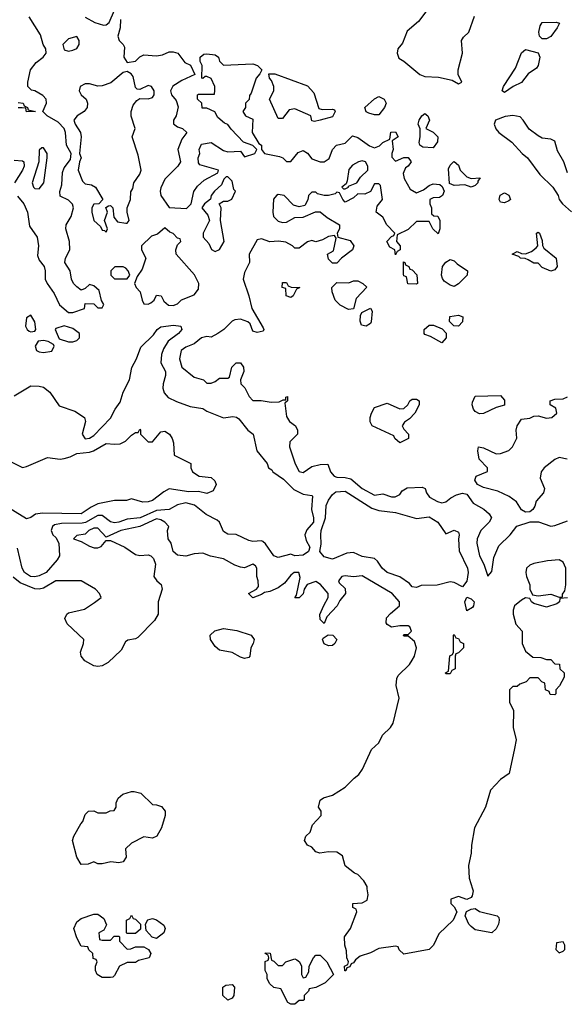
# Model space of a CAD drawing. Header units: inches. Extents: x 2380249 to 2585472, y 382747 to 546448.
# Tile 564 of 626: x 2561457 to 2564064, y 459448 to 464149. Entities that reach past the tile are written whole.
import ezdxf

# ---------------------------------------------------------------- set-up
doc = ezdxf.new("R2010")
doc.units = ezdxf.units.IN
doc.header["$MEASUREMENT"] = 0
doc.layers.add('C5465', color=7, linetype='Continuous')
doc.layers.add('C5466', color=7, linetype='Continuous')

msp = doc.modelspace()

# ---------------------------------------------------------------- linework, layer by layer
at = {"layer": 'C5465', "color": 4, "elevation": 32}
msp.add_lwpolyline([(2563617.7, 460000), (2563621, 459990), (2563614.8, 459965.2), (2563610, 459958), (2563590, 459948), (2563550, 459962), (2563514, 459950), (2563514, 459930), (2563530, 459914), (2563542, 459890), (2563524.7, 459850), (2563455.9, 459784.1), (2563430.7, 459730), (2563410, 459709.4), (2563290, 459688), (2563267.3, 459707.3), (2563262, 459722), (2563250, 459726), (2563170, 459714), (2563130, 459694), (2563082, 459678), (2563059.6, 459660.4), (2563050, 459646), (2563038, 459642), (2563032.7, 459627.3), (2563018, 459622), (2563012.7, 459607.3), (2563007.3, 459607.3), (2563006, 459630), (2563022, 459638), (2563026, 459650), (2563018, 459670), (2563016.4, 459703.6), (2563008, 459730), (2563006, 459770), (2563035.3, 459810), (2563066, 459890), (2563062, 459902), (2563046, 459910), (2563046, 459930), (2563090, 459932), (2563114, 459946), (2563119, 459970), (2563115.3, 460000)], dxfattribs=at)
at = {"layer": 'C5465', "color": 4}
for points, elevation in [([(2563710, 459788.7), (2563630, 459804), (2563610, 459819), (2563599, 459830), (2563582, 459870), (2563588.7, 459891.3), (2563610, 459902), (2563630, 459904.7), (2563651, 459891), (2563734, 459870), (2563742, 459862), (2563744.7, 459850), (2563741, 459830), (2563730, 459808)], 32), ([(2561850, 459754), (2561890, 459754), (2561907.3, 459772.7), (2561930, 459774), (2561934, 459770), (2561934, 459750), (2561970, 459712), (2561987.3, 459712.7), (2562010, 459722), (2562050, 459722), (2562072, 459710), (2562082, 459690), (2562074, 459670), (2562023.6, 459656.4), (2562010, 459648), (2561970, 459648), (2561934, 459630), (2561910, 459586), (2561902, 459578), (2561890, 459575.3), (2561850, 459575.3), (2561826, 459590), (2561818, 459610), (2561818, 459630), (2561826, 459650), (2561822, 459662), (2561807.3, 459667.3), (2561806, 459690), (2561787.3, 459707.3), (2561782, 459722), (2561750, 459726), (2561730, 459766), (2561715.3, 459810), (2561730, 459842), (2561750, 459858), (2561810, 459878), (2561830, 459878), (2561858, 459858), (2561872, 459828), (2561858, 459802), (2561834, 459790), (2561838, 459758)], 32), ([(2561970, 459786), (2561966, 459790), (2561966, 459850), (2561982, 459858), (2561990, 459874), (2561998, 459858), (2562010, 459854), (2562034, 459830), (2562032.7, 459807.3), (2562010, 459786)], 32), ([(2562110, 459762), (2562088.7, 459768.7), (2562060.4, 459800.4), (2562058, 459830), (2562068.4, 459851.6), (2562090, 459858), (2562110, 459851.3), (2562145.4, 459825.4), (2562151.3, 459810), (2562144.7, 459790)], 32), ([(2564050, 459746), (2564018, 459742), (2564014, 459710), (2564030, 459694), (2564050, 459702), (2564058, 459710), (2564058, 459730)], 36), ([(2562690, 459634), (2562710, 459634), (2562726, 459650), (2562770, 459664.7), (2562779.8, 459659.8), (2562791.2, 459651.1), (2562802, 459630), (2562802, 459590), (2562810, 459574), (2562822, 459578), (2562836.4, 459603.6), (2562838, 459630), (2562858, 459670), (2562870, 459682), (2562890, 459682), (2562922, 459650), (2562954, 459590), (2562914, 459550), (2562870, 459528), (2562838, 459522), (2562834, 459510), (2562814, 459490), (2562814, 459470), (2562810, 459466), (2562790, 459466), (2562770, 459448), (2562750, 459448.7), (2562736.4, 459456.4), (2562702, 459522), (2562670, 459528), (2562650, 459546), (2562638, 459570), (2562638, 459590), (2562628, 459610), (2562628.4, 459651.6), (2562642, 459658), (2562646, 459670), (2562642, 459682), (2562628, 459690), (2562630, 459694), (2562652.7, 459692.7), (2562658, 459658), (2562670, 459654)], 32), ([(2562450, 459468), (2562426, 459490), (2562426, 459530), (2562440.4, 459539.6), (2562470, 459542), (2562482, 459530), (2562478, 459490), (2562470, 459478)], 32)]:
    msp.add_lwpolyline(points, close=True, dxfattribs=dict(at, elevation=elevation))
at = {"layer": 'C5466', "color": 4}
for points, elevation in [([(2561770, 464161), (2561815.9, 464135.9), (2561857.2, 464122.8), (2561870, 464124.7), (2561884, 464136), (2561910, 464194)], 32), ([(2563393.7, 464186.3), (2563358.8, 464141.1), (2563305.1, 464094.9), (2563282.4, 464037.6), (2563261, 464010), (2563258, 463990), (2563266, 463966), (2563290, 463951.3), (2563366.6, 463886.6), (2563390, 463877.3), (2563455.3, 463875.3), (2563519.8, 463859.8), (2563550, 463842), (2563566, 463850), (2563548, 463888), (2563548.7, 463910), (2563569.2, 463990), (2563565.2, 464050), (2563574, 464066), (2563599, 464090), (2563626, 464166)], 36), ([(2561445.9, 463305.8), (2561477.1, 463270), (2561493.7, 463230), (2561503.6, 463163.6), (2561540.3, 463110), (2561547, 463070), (2561542.8, 463022.8), (2561550, 463001), (2561574, 462970), (2561579.1, 462950), (2561579.3, 462910), (2561588.8, 462888.9), (2561621.7, 462841.7), (2561647.7, 462787.7), (2561690, 462751.3), (2561710, 462751), (2561766, 462770), (2561770, 462794), (2561810, 462792), (2561830, 462774), (2561850, 462774), (2561858, 462790), (2561848, 462808), (2561835.5, 462855.5), (2561810, 462879), (2561790, 462884), (2561770, 462866), (2561750, 462858), (2561730, 462874), (2561714, 462890), (2561704, 462910), (2561697.2, 462950), (2561673.2, 462990), (2561676, 463010), (2561696, 463050), (2561695.1, 463090), (2561677, 463150), (2561679.5, 463170), (2561702.7, 463210), (2561714, 463250), (2561708.8, 463268.9), (2561690, 463288), (2561650, 463306), (2561649.2, 463329.2), (2561658.9, 463361.1), (2561660.7, 463419.3), (2561670, 463442), (2561699, 463481), (2561702, 463510), (2561680.9, 463550), (2561676, 463610), (2561669.2, 463630), (2561640.1, 463660.1), (2561588.7, 463690), (2561568, 463710), (2561585.2, 463750), (2561584, 463770), (2561566.8, 463786.8), (2561530, 463809.2), (2561513.2, 463813.2), (2561495.3, 463830), (2561495.3, 463850), (2561508, 463910), (2561536, 463944), (2561568.7, 463970), (2561584, 463990), (2561581.2, 464010), (2561569, 464030), (2561556.6, 464076.6), (2561502, 464162)], 32), ([(2561938, 464150), (2561936, 464110), (2561924.7, 464070), (2561931.3, 464050), (2561951.3, 464030), (2561957.3, 464017.3), (2561954, 463970), (2561970, 463944.7), (2562009.3, 463950.7), (2562030, 463971.3), (2562050, 463982), (2562110, 463976), (2562138.6, 463981.4), (2562170, 463994.8), (2562190, 463994.8), (2562212, 463990), (2562245.4, 463945.4), (2562271.3, 463931.3), (2562292.7, 463887.3), (2562230, 463859), (2562187.9, 463832.1), (2562176, 463810), (2562181, 463790), (2562202.8, 463762.8), (2562213.7, 463733.7), (2562204, 463690), (2562191, 463670), (2562191.3, 463651.3), (2562210, 463638), (2562234, 463630), (2562254, 463610), (2562230, 463578), (2562210.8, 463530), (2562224.7, 463470), (2562212, 463450), (2562150, 463388), (2562130, 463346), (2562126.8, 463330), (2562131, 463310), (2562170, 463252), (2562252.5, 463247.5), (2562275.3, 463270), (2562288.4, 463328.4), (2562306, 463354), (2562336.5, 463383.5), (2562402, 463418), (2562406, 463430), (2562316.4, 463456.4), (2562310, 463466), (2562308.8, 463488.9), (2562316, 463510), (2562314, 463530), (2562324.7, 463555.3), (2562370, 463562), (2562430, 463524.7), (2562450, 463518), (2562510, 463522), (2562530, 463494), (2562578, 463510), (2562588, 463530), (2562570, 463548), (2562524, 463564), (2562465.6, 463625.6), (2562450, 463648), (2562434.6, 463654.6), (2562402, 463682), (2562388.4, 463708.4), (2562350, 463726), (2562327.3, 463727.3), (2562326, 463750), (2562306, 463770), (2562306, 463790), (2562310, 463794), (2562386, 463794), (2562388.4, 463811.6), (2562388.7, 463830), (2562370, 463868), (2562350, 463878), (2562342, 463878), (2562330, 463868), (2562326, 463870), (2562328, 463930), (2562318, 463950), (2562318, 463970), (2562335.3, 463984.7), (2562350, 463986), (2562390, 463981), (2562404.7, 463970), (2562411, 463951), (2562430, 463932), (2562570, 463938.8), (2562592, 463930), (2562612, 463910), (2562602, 463890), (2562584.7, 463870), (2562562, 463798), (2562552.7, 463787.3), (2562551.6, 463768.4), (2562534, 463750), (2562534, 463730), (2562522, 463710), (2562534, 463690), (2562570, 463674), (2562566, 463610), (2562598, 463558), (2562611.3, 463550), (2562611, 463530), (2562624.7, 463510), (2562695.9, 463495.9), (2562712, 463490), (2562730, 463472), (2562750, 463471.3), (2562785.2, 463514.8), (2562810, 463524.7), (2562830, 463512), (2562850, 463484.7), (2562890, 463471), (2562908.8, 463471.1), (2562933.2, 463486.8), (2562949.2, 463530), (2562969, 463550), (2563010, 463558.8), (2563045.2, 463594.8), (2563070, 463586), (2563126.4, 463546.4), (2563150, 463538), (2563173.6, 463546.4), (2563190, 463562), (2563222, 463578), (2563227.3, 463612.7), (2563250, 463614), (2563262, 463590), (2563234, 463570), (2563238, 463530), (2563232, 463510), (2563232.7, 463492.7), (2563250, 463474), (2563288.8, 463491.1), (2563310, 463491.3), (2563324.7, 463470), (2563310.7, 463449.3), (2563298, 463442), (2563286, 463414), (2563290.9, 463390.9), (2563319.8, 463339.8), (2563350, 463322), (2563383.1, 463336.9), (2563410, 463358), (2563430, 463364.7), (2563462, 463362), (2563472.7, 463352.7), (2563482, 463330), (2563474, 463310), (2563459.6, 463300.4), (2563430, 463298), (2563414, 463290), (2563414, 463270), (2563422, 463250), (2563422, 463222), (2563432.7, 463212.7), (2563451.2, 463211.1), (2563462, 463190), (2563462, 463150), (2563452.7, 463127.3), (2563428, 463150), (2563410, 463186), (2563350, 463186), (2563310, 463148), (2563258, 463122), (2563254, 463090), (2563272, 463070), (2563272, 463050), (2563258, 463042), (2563250, 463026), (2563246, 463050), (2563223.1, 463063.1), (2563208.7, 463090), (2563230, 463114), (2563242, 463118), (2563246, 463130), (2563208.8, 463168.9), (2563190, 463206), (2563158, 463230), (2563162, 463258), (2563188, 463290), (2563178, 463358), (2563170, 463366), (2563150, 463366), (2563130, 463328), (2563103.6, 463316.4), (2563070, 463318), (2563050, 463298), (2563010, 463278), (2562998, 463290), (2562982, 463322), (2562970, 463326), (2562962, 463318), (2562930, 463309), (2562909, 463309), (2562878, 463318), (2562870, 463326), (2562850, 463326), (2562834, 463310), (2562831.6, 463288.4), (2562818, 463262), (2562790, 463255.3), (2562764, 463264), (2562718, 463310), (2562690, 463314), (2562682, 463310), (2562668.1, 463291.9), (2562664, 463230), (2562667.3, 463210), (2562690, 463186.8), (2562710, 463181), (2562730, 463182), (2562770, 463204.7), (2562810, 463206), (2562868.4, 463231.6), (2562890, 463231.3), (2562924.5, 463204.5), (2562982, 463170), (2562982, 463150), (2562972, 463130), (2562974, 463110), (2563034, 463094), (2563051, 463070), (2563044.7, 463050), (2562992, 463010), (2562970, 462986), (2562950, 462986), (2562930, 463006), (2562926, 463030), (2562954.6, 463045.4), (2562966, 463106), (2562958, 463118), (2562930, 463114), (2562902, 463098), (2562870, 463088), (2562850, 463094), (2562830, 463088.7), (2562790, 463058), (2562770, 463058), (2562758, 463070), (2562726.3, 463086.3), (2562692.3, 463092.3), (2562650, 463089.2), (2562610, 463102), (2562590, 463098), (2562551.3, 463030), (2562554, 462990), (2562530, 462942), (2562523.8, 462910), (2562550.5, 462830.5), (2562564, 462770), (2562618, 462678), (2562622, 462670), (2562618, 462662), (2562590, 462655.3), (2562570, 462662), (2562556.2, 462696.2), (2562545.8, 462705.8), (2562510, 462718.4), (2562484.1, 462715.9), (2562470.6, 462709.4), (2562430.6, 462669.4), (2562402, 462650), (2562370, 462634), (2562350, 462636), (2562324.7, 462630), (2562290, 462601.2), (2562250, 462585.2), (2562227.7, 462570), (2562218.8, 462530), (2562231.3, 462490), (2562290, 462442), (2562334, 462430), (2562350, 462414), (2562370, 462414), (2562390, 462422), (2562410, 462438), (2562450, 462438), (2562458, 462442), (2562469.4, 462490.6), (2562489.3, 462510.7), (2562510, 462511), (2562524.7, 462490), (2562526, 462470), (2562511, 462430), (2562511.3, 462410), (2562530.6, 462390.6), (2562551.3, 462350), (2562570, 462331.3), (2562608.8, 462331.1), (2562656.5, 462323.5), (2562695.3, 462324.7), (2562714, 462334), (2562726, 462334), (2562726, 462346), (2562734, 462350), (2562734, 462330), (2562722, 462318), (2562730, 462254), (2562744.7, 462230), (2562772, 462210), (2562782, 462190), (2562782, 462170), (2562745.8, 462134.2), (2562744, 462110), (2562771.6, 462028.4), (2562790, 461991.3), (2562810, 461987.3), (2562850, 462016.3), (2562890, 462026), (2562926.8, 462026.8), (2562940.3, 461990), (2562957.3, 461970), (2562970, 461964.2), (2563010, 461963.1), (2563036.7, 461956.7), (2563090, 461910.7), (2563150, 461878.8), (2563190, 461884.7), (2563230, 461871.3), (2563248.4, 461871.6), (2563270, 461882), (2563281.2, 461898.8), (2563305.4, 461914.6), (2563377.3, 461917.3), (2563391.3, 461911.3), (2563398, 461890), (2563411.3, 461870), (2563450, 461848), (2563470, 461842), (2563490, 461847.7), (2563513.3, 461866.7), (2563540.1, 461879.9), (2563570, 461888), (2563590, 461884), (2563620.3, 461840.3), (2563671.7, 461811.7), (2563697.3, 461790), (2563707.3, 461770), (2563696, 461750), (2563656.3, 461710), (2563639.1, 461670), (2563637.3, 461650), (2563651, 461590), (2563671, 461550), (2563690, 461492), (2563710, 461514), (2563718.6, 461581.4), (2563742.9, 461637.1), (2563796, 461690), (2563829.3, 461730.7), (2563891.6, 461751.6), (2563932, 461752), (2563990, 461731), (2564010, 461734.8), (2564070, 461756)], 32), ([(2561450, 463754), (2561474, 463750), (2561478, 463738), (2561494, 463730), (2561498, 463718), (2561532, 463710), (2561490, 463708.7), (2561486, 463726), (2561468.4, 463728.4), (2561450, 463728.7)], 32), ([(2564070, 463418), (2564053.2, 463470), (2564023.3, 463523.3), (2564009.1, 463569.1), (2563990, 463579), (2563950, 463584), (2563930, 463594), (2563886.8, 463626.8), (2563859.3, 463670), (2563844.5, 463684.5), (2563810, 463691.6), (2563772.5, 463687.5), (2563726.8, 463670), (2563720.7, 463650), (2563728.5, 463628.5), (2563742.8, 463610), (2563804.1, 463564.1), (2563854, 463510), (2563878.8, 463490), (2563938.8, 463410), (2564001, 463350), (2564026, 463310), (2564031, 463290), (2564046.8, 463270), (2564090, 463232)], 36), ([(2561430, 463478), (2561470, 463475.5), (2561476.3, 463470), (2561478.4, 463450), (2561470.3, 463430), (2561432.4, 463370)], 32), ([(2561430, 462353.4), (2561510, 462401), (2561550, 462398.8), (2561570, 462394), (2561601, 462370), (2561645.5, 462305.5), (2561719.9, 462279.9), (2561766, 462250), (2561771.3, 462230), (2561754.8, 462170), (2561770, 462147.7), (2561790, 462150.8), (2561810, 462164), (2561890, 462246.8), (2561912, 462290), (2561936.9, 462323.1), (2561951.3, 462370), (2561981.3, 462430), (2561991.3, 462488.7), (2562014, 462530), (2562034.9, 462585.1), (2562096, 462644), (2562112.7, 462670), (2562130, 462683), (2562190.4, 462690.4), (2562225.4, 462685.4), (2562230.8, 462670), (2562214, 462650), (2562165.9, 462614.2), (2562143.2, 462576.8), (2562133.7, 462550), (2562130.4, 462510), (2562152.2, 462470), (2562151.9, 462450), (2562140.8, 462410), (2562140.3, 462390), (2562146.8, 462366.8), (2562164.7, 462344.7), (2562205.3, 462325.3), (2562270, 462303), (2562330, 462292.2), (2562350, 462279.3), (2562430, 462247.7), (2562474, 462254), (2562490.7, 462250.7), (2562502.8, 462242.8), (2562546, 462190), (2562570.6, 462170.6), (2562588, 462090), (2562638, 462030), (2562644.7, 462010), (2562659.8, 461999.8), (2562664.7, 461990), (2562715.1, 461955.1), (2562765.3, 461905.3), (2562810, 461883.8), (2562850, 461878), (2562853.7, 461873.7), (2562848.9, 461811.1), (2562858.7, 461770), (2562858.4, 461750), (2562827.2, 461712.8), (2562817.6, 461690), (2562822.9, 461662.9), (2562840.7, 461630), (2562834.8, 461610), (2562810, 461592.3), (2562770, 461589.6), (2562750, 461597.2), (2562690, 461581.2), (2562670, 461589.3), (2562630, 461646), (2562617.1, 461657.1), (2562610, 461660.7), (2562570, 461658.4), (2562550, 461662), (2562490, 461691.8), (2562450, 461692.3), (2562430, 461705.2), (2562409.7, 461749.7), (2562399.5, 461759.5), (2562346, 461786), (2562291.6, 461831.6), (2562250, 461842), (2562210, 461832.8), (2562170, 461809.7), (2562110, 461805.5), (2562031.2, 461771.1), (2561970, 461764.8), (2561930, 461749.8), (2561910, 461747), (2561890, 461751.1), (2561850, 461781.1), (2561830, 461782.2), (2561771.4, 461748.6), (2561755.4, 461744.6), (2561656.5, 461743.5), (2561623.4, 461736.6), (2561614, 461730), (2561607.3, 461710), (2561614.8, 461690), (2561630, 461677.3), (2561643.1, 461650), (2561646.8, 461590), (2561636, 461570), (2561583, 461510), (2561550, 461493), (2561530, 461488.4), (2561509.3, 461490), (2561479.6, 461510), (2561468.3, 461530), (2561446.2, 461626.2)], 28), ([(2564068, 462050), (2564030, 462059.3), (2564010, 462049.2), (2563958.8, 462010), (2563944.9, 461990), (2563939.8, 461959.8), (2563960.7, 461910), (2563956.3, 461890), (2563921, 461850), (2563914.4, 461825.6), (2563904.7, 461810), (2563890, 461799), (2563870, 461797.2), (2563850, 461809), (2563827, 461847), (2563792.1, 461872.1), (2563738.6, 461898.6), (2563670, 461916), (2563641.2, 461930), (2563628.7, 461950), (2563635.3, 461970), (2563688.4, 461991.6), (2563688.7, 462010), (2563649.2, 462050), (2563642, 462090), (2563646, 462110), (2563670, 462104.7), (2563730, 462076), (2563750, 462078), (2563790, 462092), (2563808, 462110), (2563828.7, 462151.3), (2563826, 462190), (2563829.4, 462210), (2563850, 462241), (2563890, 462246), (2563910, 462256), (2563930, 462258), (2563970, 462246), (2563995.3, 462250), (2564019, 462270), (2564014, 462294), (2563988, 462310), (2563988, 462330), (2564010, 462338), (2564050, 462338.8), (2564070, 462347.7)], 32), ([(2561390.8, 462050), (2561470, 462011.3), (2561490, 462016), (2561590, 462058.7), (2561650, 462050.4), (2561670, 462053.4), (2561698.2, 462061.8), (2561730, 462078.4), (2561790, 462083.7), (2561809.8, 462090.2), (2561870, 462126), (2561910, 462121.6), (2561935.9, 462124.1), (2561962.5, 462137.5), (2561990, 462166), (2562010, 462178), (2562022, 462178), (2562030, 462194), (2562034, 462190), (2562034, 462170), (2562070, 462134), (2562090, 462134), (2562130, 462182), (2562150, 462184.7), (2562171.3, 462170), (2562184.7, 462150), (2562191.6, 462128.4), (2562194, 462070), (2562274, 462030), (2562274, 462010), (2562282, 461990), (2562314, 461970), (2562370, 461962.8), (2562387.7, 461947.7), (2562394, 461930), (2562379.9, 461900.1), (2562350, 461886.6), (2562310, 461896), (2562264.5, 461895.5), (2562170, 461909.3), (2562144.5, 461895.5), (2562090, 461853.2), (2562070, 461846.6), (2562045.2, 461845.2), (2561990, 461862), (2561966.4, 461853.6), (2561910, 461852.7), (2561830, 461837.6), (2561797.7, 461822.3), (2561750, 461789.7), (2561566.7, 461793.3), (2561532.3, 461787.7), (2561510, 461772.3), (2561490, 461766.6), (2561325.6, 461865.6)], 24), ([(2563115.3, 460000), (2563114, 460010), (2563098, 460038), (2563070, 460068), (2563054.6, 460074.6), (2563009.1, 460109.1), (2562997.2, 460157.2), (2562970, 460174), (2562930, 460176), (2562889, 460169), (2562870, 460175.3), (2562850, 460198), (2562830, 460208), (2562815.3, 460230), (2562822, 460250), (2562842, 460270), (2562854.6, 460305.4), (2562895.3, 460350), (2562895.3, 460370), (2562882, 460390), (2562890, 460422), (2562906.3, 460433.7), (2562950, 460446), (2563010, 460484), (2563051.9, 460528.1), (2563074.9, 460545.1), (2563092.3, 460570), (2563135.9, 460664.1), (2563170, 460696), (2563187.3, 460732.7), (2563226, 460770), (2563238, 460790), (2563267.3, 460910), (2563253.6, 460970), (2563256.6, 461003.4), (2563262, 461018), (2563316, 461070), (2563330, 461091), (2563340.9, 461110), (2563349.2, 461150), (2563340.4, 461180.4), (2563310, 461206), (2563290, 461206), (2563288.7, 461210), (2563290, 461214), (2563310, 461214), (2563326, 461230), (2563318, 461250), (2563310, 461255.3), (2563270, 461255.3), (2563230, 461249), (2563210, 461262), (2563205.2, 461270), (2563207, 461293), (2563225.4, 461314.6), (2563269, 461350), (2563269, 461370), (2563233.2, 461410), (2563090, 461494), (2563050, 461488.7), (2563010, 461493.2), (2562994, 461490), (2562978, 461470), (2562981, 461461), (2563010, 461434), (2563011, 461410), (2562984, 461376), (2562970.8, 461350), (2562922.8, 461297.2), (2562910, 461266), (2562890, 461286), (2562888.8, 461308.9), (2562907.2, 461352.8), (2562929, 461390), (2562928.7, 461410), (2562892.5, 461452.5), (2562870, 461466.6), (2562827.7, 461452.3), (2562814.8, 461430), (2562810, 461408), (2562790, 461388.7), (2562770, 461389), (2562778, 461402), (2562794.8, 461485.2), (2562788.8, 461508.9), (2562766, 461510), (2562750, 461497.2), (2562720.5, 461459.5), (2562690, 461437.2), (2562650, 461419), (2562625.4, 461414.6), (2562610, 461404), (2562570, 461388.7), (2562548, 461410), (2562586, 461430), (2562596.4, 461443.6), (2562595.3, 461470), (2562588, 461490), (2562588.7, 461530), (2562582, 461542), (2562570, 461548.7), (2562530, 461532.3), (2562510, 461534.5), (2562483.9, 461543.9), (2562430, 461575.1), (2562367.2, 461587.2), (2562330, 461601.2), (2562290, 461599.3), (2562250, 461587), (2562210, 461592.7), (2562189, 461610), (2562179, 461650), (2562165.2, 461670), (2562162, 461710), (2562168.7, 461730), (2562149.3, 461750), (2562130, 461761.6), (2562110, 461766.3), (2562030, 461729.5), (2561938.8, 461710), (2561870, 461678), (2561830, 461720.9), (2561810, 461720.7), (2561787.7, 461710), (2561770, 461692.3), (2561730, 461686), (2561714, 461670), (2561750, 461658), (2561790, 461634.8), (2561812.7, 461627.3), (2561830, 461626.8), (2561845.6, 461634.4), (2561870, 461662), (2561890, 461662), (2561958, 461630), (2562010, 461596), (2562030, 461590.8), (2562070, 461594.8), (2562082, 461590), (2562095.9, 461575.9), (2562104.9, 461550), (2562097.3, 461490), (2562110.8, 461470), (2562131.9, 461451.9), (2562137.1, 461430), (2562117.6, 461370), (2562117.1, 461310), (2562099.5, 461280.5), (2562019.9, 461200.1), (2562010, 461193.2), (2561973.2, 461186.8), (2561962, 461178), (2561941.6, 461138.4), (2561879.5, 461080.5), (2561850, 461063.6), (2561830, 461060.5), (2561810, 461063.6), (2561768.1, 461088.2), (2561749.6, 461109.6), (2561746.6, 461130), (2561760.9, 461170), (2561762.7, 461190), (2561684, 461264), (2561672, 461290), (2561682, 461310), (2561690, 461316.4), (2561766, 461334), (2561813.6, 461366.4), (2561846, 461390), (2561838, 461410), (2561818, 461430), (2561750, 461469.5), (2561630, 461469.5), (2561570, 461435.1), (2561550, 461429.3), (2561530, 461431.5), (2561460, 461460), (2561426.7, 461486.7)], 32), ([(2564070, 461388), (2564034, 461386), (2564032, 461370), (2564019.8, 461360.2), (2563970, 461344), (2563910, 461362), (2563898, 461370), (2563890, 461386), (2563870, 461388), (2563850, 461378), (2563818, 461350), (2563811.3, 461330), (2563811.3, 461310), (2563823.6, 461263.6), (2563854, 461230), (2563854, 461170), (2563870, 461134), (2563904.7, 461104.7), (2563943.6, 461103.6), (2563970, 461094), (2563990, 461094), (2564010, 461074), (2564032.7, 461072.7), (2564034, 461050), (2564054, 461030), (2564054, 461010), (2564031.6, 460968.4), (2564014, 460950), (2564014, 460930), (2564010, 460926), (2563987.3, 460927.3), (2563982, 460942), (2563966, 460950), (2563962, 460982), (2563947.3, 460987.3), (2563930, 461006), (2563890, 461006), (2563872.7, 460987.3), (2563843.6, 460976.4), (2563830, 460966), (2563810, 460966), (2563794, 460950), (2563794, 460890), (2563812, 460850), (2563811.3, 460770), (2563824.7, 460710), (2563818, 460670), (2563792, 460550), (2563750, 460522), (2563702.8, 460470), (2563678.8, 460390), (2563626, 460290), (2563611.6, 460208.4), (2563611.3, 460170), (2563598, 460110), (2563601, 460050), (2563617.7, 460000)], 32)]:
    msp.add_lwpolyline(points, dxfattribs=dict(at, elevation=elevation))
for points, elevation in [([(2563950, 464057.2), (2563937.2, 464070), (2563932.7, 464090), (2563940.2, 464119.8), (2563950, 464136), (2564016.9, 464136.9), (2564032, 464132), (2564021, 464110), (2563990, 464069.5), (2563970, 464058)], 32), ([(2561730, 464068.7), (2561690, 464058), (2561662.8, 464030), (2561670, 464004.7), (2561690, 463998.8), (2561710, 464004), (2561729.3, 464010.7), (2561741.2, 464030), (2561741.2, 464050)], 32), ([(2563770, 463802), (2563758, 463810), (2563765.2, 463830), (2563822, 463918), (2563850, 463991.3), (2563870, 464006), (2563930, 463991.3), (2563938.8, 463970), (2563931, 463930), (2563922, 463918), (2563882, 463890), (2563850.6, 463849.4), (2563810.6, 463829.4)], 32), ([(2561970, 463901.2), (2561950, 463897.2), (2561892, 463848), (2561850, 463834), (2561830, 463832), (2561790, 463842.7), (2561770, 463842.7), (2561746, 463830), (2561740.7, 463810), (2561751, 463790), (2561774, 463770), (2561780.5, 463750), (2561778.4, 463730), (2561764, 463710), (2561731, 463690), (2561714.8, 463670), (2561721, 463650), (2561746.8, 463610), (2561750.7, 463590), (2561742, 463510), (2561751, 463490), (2561742, 463470), (2561736, 463430), (2561757.3, 463377.3), (2561770, 463364.7), (2561799.8, 463359.8), (2561818, 463350), (2561854, 463290), (2561834, 463270), (2561810, 463268), (2561801, 463250), (2561800.7, 463230), (2561810.7, 463190.7), (2561842, 463162), (2561850, 463144.7), (2561862, 463142), (2561870, 463134), (2561875.3, 463150), (2561862, 463190), (2561875.3, 463230), (2561868.4, 463251.6), (2561880.4, 463259.6), (2561890, 463262), (2561902, 463250), (2561906, 463206), (2561924, 463184), (2561963.1, 463176.9), (2561970, 463178), (2561979, 463190), (2561969.2, 463230), (2561969.1, 463250.9), (2561986, 463290), (2561987.3, 463327.3), (2561996.4, 463343.6), (2562002, 463370), (2562030, 463412), (2562036, 463430), (2562022, 463502), (2561993.2, 463590), (2562008.7, 463630), (2561988.8, 463688.9), (2561989, 463710), (2561998.6, 463741.4), (2562016.5, 463763.5), (2562030, 463772), (2562070, 463771.3), (2562090, 463778), (2562099, 463790), (2562099, 463810), (2562086, 463830), (2562070, 463835.3), (2562030, 463815.3), (2562018, 463818), (2562010, 463826), (2561998, 463878), (2561988.7, 463890)], 32), ([(2562899.6, 463719.6), (2562950, 463722), (2562958, 463718), (2562962, 463710), (2562950, 463685.2), (2562890, 463669.2), (2562863.1, 463663.1), (2562850, 463666), (2562846, 463690), (2562770, 463724), (2562742, 463718), (2562710, 463678), (2562690, 463678), (2562648, 463770), (2562669, 463810), (2562669, 463830), (2562658, 463858), (2562648, 463870), (2562646, 463890), (2562674, 463890), (2562830, 463834), (2562859.8, 463799.8), (2562884.7, 463724.7)], 32), ([(2563150, 463694), (2563122, 463702), (2563109.4, 463709.4), (2563104, 463730), (2563149.6, 463770.4), (2563170, 463782.8), (2563196, 463770), (2563206, 463750), (2563198, 463730), (2563170, 463695.3)], 32), ([(2563430, 463538), (2563380.4, 463540.4), (2563366, 463550), (2563362, 463562), (2563368, 463590), (2563367.3, 463627.3), (2563358, 463650), (2563362, 463670), (2563375.3, 463690), (2563390, 463701), (2563404.7, 463690), (2563411.3, 463670), (2563394, 463630), (2563430, 463612), (2563451.3, 463590), (2563450, 463566)], 32), ([(2561570, 463538), (2561562, 463538), (2561550, 463526), (2561548.2, 463470), (2561517.3, 463370), (2561522.8, 463350), (2561530, 463342.8), (2561550, 463341), (2561572, 463370), (2561588.7, 463488.7), (2561588.7, 463510)], 36), ([(2563090, 463475.3), (2563074, 463470), (2563045.4, 463454.6), (2563026.4, 463433.6), (2563019.6, 463380.4), (2563014, 463366), (2562994, 463350), (2563002, 463342), (2563010, 463342), (2563026, 463350), (2563026, 463354), (2563066, 463370), (2563083.1, 463396.9), (2563118, 463430), (2563118, 463450), (2563106, 463470)], 32), ([(2563610, 463391.3), (2563654, 463394), (2563642, 463378), (2563642, 463370), (2563630, 463358), (2563610, 463348.7), (2563580.4, 463360.4), (2563530, 463358), (2563507.3, 463367.3), (2563503.1, 463436.9), (2563510, 463454), (2563526, 463470), (2563530, 463472), (2563550, 463454), (2563558, 463430), (2563590, 463398)], 32), ([(2562450, 463398), (2562442, 463398), (2562431.6, 463388.4), (2562419.9, 463360.1), (2562386.8, 463330), (2562371, 463310), (2562367.1, 463292.9), (2562338, 463270), (2562326, 463250), (2562355.3, 463215.3), (2562362, 463190), (2562332, 463130), (2562332, 463110), (2562359.8, 463079.8), (2562371.6, 463051.6), (2562390, 463042), (2562410, 463052), (2562432.3, 463090), (2562415.3, 463190), (2562418, 463250), (2562408, 463270), (2562430, 463282), (2562450, 463282), (2562468.4, 463291.6), (2562486, 463330), (2562478, 463338), (2562470, 463378)], 32), ([(2563770, 463275.3), (2563750, 463278), (2563744, 463290), (2563749.4, 463310.6), (2563770, 463322), (2563790, 463312), (2563798, 463290), (2563790, 463284)], 32), ([(2562150, 463155.3), (2562114.8, 463125.2), (2562085.2, 463114.8), (2562038, 463070), (2562038, 463050), (2562058.8, 463010), (2562042, 462958), (2562016.9, 462923.1), (2562004.7, 462890), (2562012, 462870), (2562032, 462850), (2562041, 462810), (2562050, 462792), (2562070, 462791.3), (2562083.1, 462796.9), (2562098, 462810), (2562110, 462834), (2562131.2, 462831.1), (2562145.4, 462805.4), (2562166.4, 462786.4), (2562190, 462784.7), (2562210, 462792), (2562229.1, 462810.9), (2562290, 462836), (2562310, 462862), (2562311.8, 462890), (2562291.5, 462931.5), (2562204, 463030), (2562202, 463050), (2562210, 463074), (2562226, 463090), (2562222, 463102), (2562210, 463106), (2562190, 463128), (2562174, 463134)], 32), ([(2563990, 462948), (2563950, 462966), (2563930, 462986), (2563910, 462986), (2563883.1, 463003.1), (2563869, 463009), (2563846, 463010), (2563838, 463018), (2563806, 463030), (2563830, 463042), (2563850, 463032), (2563870, 463031.3), (2563898, 463042), (2563920.2, 463059.8), (2563928.7, 463070), (2563922, 463130), (2563930, 463134.8), (2563936, 463130), (2563950, 463094), (2563950.9, 463070.9), (2563958, 463058), (2564016, 463010), (2564021, 462970), (2564010, 462955.3)], 32), ([(2563530, 462875.3), (2563510, 462882), (2563481.2, 462901.2), (2563473.6, 462913.6), (2563468.7, 462930), (2563474, 462970), (2563489.3, 462990.7), (2563510, 463004.7), (2563530, 462998), (2563543.4, 462983.4), (2563594, 462950), (2563592, 462930), (2563550, 462888)], 32), ([(2561950, 462968.7), (2561911.6, 462968.4), (2561892, 462950), (2561892, 462930), (2561910, 462912), (2561970, 462912), (2561982, 462930), (2561975.3, 462950), (2561963.1, 462963.1)], 32), ([(2563350, 462886), (2563308.4, 462888.4), (2563302, 462922), (2563290, 462926), (2563287.3, 462932.7), (2563287.3, 462992.7), (2563294, 462990), (2563298, 462978), (2563314, 462970), (2563318, 462958), (2563330, 462954), (2563351.6, 462931.6), (2563354, 462890)], 32), ([(2562750, 462822), (2562728.7, 462830), (2562726, 462866), (2562708.7, 462870), (2562710, 462894), (2562730, 462894), (2562738, 462878), (2562752.7, 462872.7), (2562794, 462870), (2562778, 462862), (2562762, 462830)], 32), ([(2563025.6, 462765.6), (2562986.3, 462786.3), (2562962, 462810), (2562948, 462850), (2562946, 462870), (2562970, 462894), (2563027.3, 462892.7), (2563050, 462902), (2563070, 462902), (2563094, 462890), (2563112.7, 462872.7), (2563062.8, 462817.2), (2563050, 462768)], 32), ([(2563110, 462686), (2563088, 462690), (2563082, 462710), (2563083.1, 462736.9), (2563088.7, 462751.3), (2563130, 462772), (2563138, 462758), (2563134, 462706), (2563130, 462698)], 32), ([(2561510, 462738), (2561490, 462726), (2561485.4, 462685.4), (2561492, 462670), (2561502, 462662), (2561510, 462658), (2561530, 462662), (2561534, 462670), (2561530, 462706)], 32), ([(2563550, 462686), (2563528, 462688), (2563507.3, 462707.3), (2563508.7, 462731.3), (2563550, 462738), (2563571.2, 462731.1), (2563570, 462706)], 32), ([(2561670, 462688), (2561630, 462675.3), (2561626, 462670), (2561644.7, 462624.7), (2561690, 462611.3), (2561710, 462611.3), (2561730, 462618), (2561742, 462630), (2561742, 462650), (2561710, 462675.3)], 32), ([(2563470, 462606), (2563416.4, 462636.4), (2563390, 462646), (2563386, 462650), (2563386, 462670), (2563410, 462691.3), (2563431.2, 462691.1), (2563472.7, 462672.7), (2563492, 462652), (2563492, 462630)], 32), ([(2561570, 462617.2), (2561545.4, 462614.6), (2561531.3, 462590), (2561538, 462570), (2561550, 462562.8), (2561570, 462560.7), (2561610, 462566.8), (2561622, 462590), (2561618, 462598), (2561592.9, 462612.9)], 32), ([(2563650, 462268), (2563630, 462278), (2563622, 462290), (2563615.3, 462310), (2563616.4, 462323.6), (2563629, 462351), (2563750, 462354), (2563770, 462332), (2563770, 462308.7), (2563730, 462298), (2563670, 462268.7)], 32), ([(2563270, 462129), (2563246, 462150), (2563242, 462162), (2563138, 462210), (2563128.7, 462228.7), (2563128.7, 462250), (2563135.3, 462270), (2563150, 462298), (2563210, 462318), (2563270, 462291.3), (2563290, 462292), (2563308, 462310), (2563318, 462330), (2563330, 462338), (2563350, 462338), (2563362, 462330), (2563362, 462310), (2563342, 462270), (2563316.9, 462243.1), (2563292, 462228), (2563282, 462210), (2563290, 462194), (2563312, 462170), (2563311.3, 462150)], 32), ([(2563350, 461766.8), (2563410, 461774.8), (2563452, 461750), (2563490, 461694), (2563530, 461712), (2563550, 461702), (2563554, 461690), (2563550.6, 461669.4), (2563553.7, 461613.7), (2563593, 461530), (2563596.3, 461510), (2563590, 461468), (2563570, 461442), (2563530, 461462.7), (2563510, 461465.2), (2563449, 461449), (2563372.7, 461447.3), (2563350, 461438), (2563330, 461442), (2563316.5, 461456.5), (2563270, 461489.3), (2563209.3, 461510), (2563186, 461530), (2563164.5, 461564.5), (2563150, 461577.2), (2563090, 461586.6), (2563050, 461604.5), (2563018, 461602), (2562950, 461574), (2562910, 461583.7), (2562889, 461610), (2562894.5, 461645.5), (2562893.3, 461690), (2562895.1, 461710), (2562916.2, 461770), (2562918.7, 461830), (2562930, 461854.8), (2562950, 461882.8), (2562964.7, 461895.3), (2563010, 461898.4), (2563136.1, 461816.1), (2563170, 461804.9), (2563250, 461796)], 28), ([(2564030, 461569.5), (2563975.2, 461564.8), (2563910, 461553.2), (2563890, 461545.2), (2563874.8, 461530), (2563870.7, 461510), (2563874, 461490), (2563890.8, 461450), (2563891, 461430), (2563903.6, 461403.6), (2563930, 461398), (2563990, 461406), (2564030, 461392), (2564046, 461394), (2564046, 461406), (2564058, 461422), (2564062.7, 461450), (2564062.9, 461530), (2564050, 461559.3)], 32), ([(2563590, 461326), (2563581.2, 461370), (2563590, 461392), (2563610, 461384.7), (2563624.7, 461370), (2563622, 461350), (2563616.9, 461343.1)], 28), ([(2562530, 461099.5), (2562510, 461105.1), (2562470, 461127.3), (2562410, 461138.4), (2562390, 461156), (2562366.6, 461190), (2562366, 461210), (2562388.5, 461231.6), (2562430, 461242.4), (2562492.7, 461232.7), (2562562, 461210), (2562574.8, 461190), (2562570.6, 461170), (2562559.1, 461150), (2562555.5, 461110), (2562550, 461103.7)], 32), ([(2562930, 461159), (2562910, 461168.7), (2562902, 461190), (2562904, 461196), (2562928.7, 461211.3), (2562951.3, 461210), (2562970.7, 461190), (2562961, 461170), (2562950, 461161.2)], 32), ([(2563490, 461026), (2563488, 461030), (2563502, 461038), (2563508.4, 461111.6), (2563522, 461118), (2563526, 461130), (2563526, 461210), (2563530, 461214), (2563538, 461198), (2563550, 461194), (2563558, 461178), (2563574, 461170), (2563574, 461150), (2563550, 461126), (2563538, 461122), (2563534, 461110), (2563534, 461050), (2563518, 461042), (2563510, 461026)], 28), ([(2562090, 460242), (2562050, 460248), (2561990, 460218), (2561962, 460190), (2561964.7, 460150), (2561950, 460129), (2561930, 460124), (2561891.2, 460128.9), (2561850, 460118), (2561830, 460118), (2561810, 460128), (2561783.6, 460116.4), (2561750, 460115.3), (2561729, 460150), (2561709.2, 460230), (2561715.3, 460250), (2561748.7, 460310), (2561759, 460321), (2561770, 460354), (2561786, 460370), (2561810, 460372), (2561830, 460362), (2561870, 460362), (2561888.4, 460371.6), (2561907.3, 460372.7), (2561918, 460390), (2561918, 460410), (2561927.3, 460432.7), (2561948.4, 460451.6), (2561990, 460464.7), (2562003.6, 460463.6), (2562035.3, 460455.3), (2562090, 460402), (2562110, 460401), (2562132.8, 460392.8), (2562150.4, 460370.4), (2562150.6, 460349.4), (2562134, 460290), (2562112, 460250)], 32)]:
    msp.add_lwpolyline(points, close=True, dxfattribs=dict(at, elevation=elevation))

doc.saveas('drawing.dxf')
